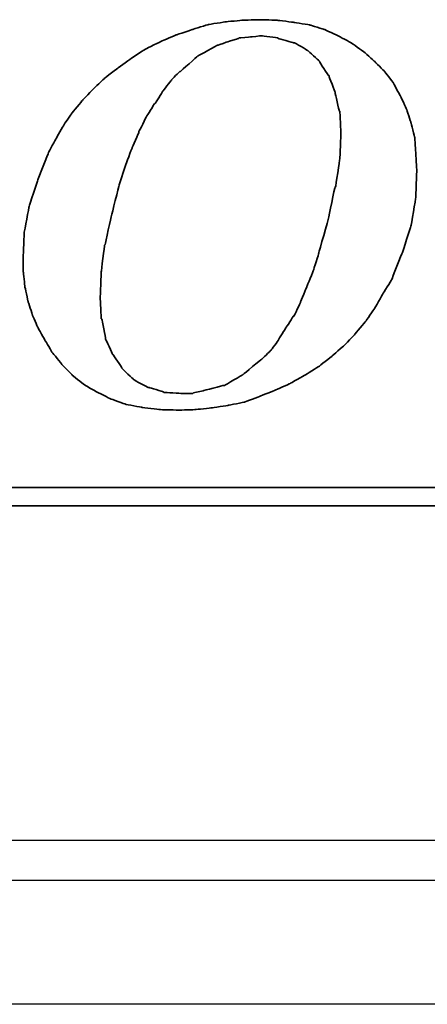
# Model space of a CAD drawing. Header units: millimetres. Extents: x 2891 to 6329, y -1599 to 860.
# Tile 507 of 620: x 5500.68 to 5505.77, y -570.56 to -558.25. Entities that reach past the tile are written whole.
import ezdxf
from ezdxf.lldxf.tags import DXFTag

# ---------------------------------------------------------------- set-up
doc = ezdxf.new("R2010")
doc.units = ezdxf.units.MM
doc.layers.get('0').update_dxf_attribs({"linetype": 'CONTINUOUS'})
doc.layers.add('DIM', color=4, linetype='CONTINUOUS')
doc.layers.add('layer 1', color=7, linetype='CONTINUOUS')
tags = doc.linetypes.add('DASHED', pattern=[25.72, 12.86, -12.86]).pattern_tags.tags
tags[6:7] = [DXFTag(74, 4), DXFTag(75, 0), DXFTag(340, '0'), DXFTag(46, 0.0), DXFTag(50, 0.0), DXFTag(44, 0.0), DXFTag(45, 0.0)]
tags[4:5] = [DXFTag(74, 4), DXFTag(75, 0), DXFTag(340, '0'), DXFTag(46, 0.0), DXFTag(50, 0.0), DXFTag(44, 0.0), DXFTag(45, 0.0)]

# ---------------------------------------------------------------- blocks, each defined once
blk = doc.blocks.new('TBI MOTION logo(完整正式版)')
at = {"layer": 'layer 1', "color": 22, "lineweight": 35}
for points, knots in [([(35.79625, -6.98375), (35.79625, -6.98375), (36.23125, -7.43875), (36.23125, -7.43875), (36.23125, -7.43875), (36.23125, -7.43875), (36.75625, -7.87125), (36.75625, -7.87125), (36.75625, -7.87125), (36.75625, -7.87125), (37.33125, -8.20375), (37.33125, -8.20375), (37.33125, -8.20375), (37.33125, -8.20375), (37.95625, -8.51875), (37.95625, -8.51875), (37.95625, -8.51875), (37.95625, -8.51875), (38.62625, -8.75875), (38.62625, -8.75875), (38.62625, -8.75875), (38.62625, -8.75875), (39.37125, -8.90375), (39.37125, -8.90375), (39.37125, -8.90375), (39.37125, -8.90375), (40.14125, -8.99875), (40.14125, -8.99875), (40.14125, -8.99875), (40.14125, -8.99875), (41.02625, -9.02375), (41.02625, -9.02375), (41.02625, -9.02375), (41.02625, -9.02375), (41.74625, -8.99875), (41.74625, -8.99875), (41.74625, -8.99875), (41.74625, -8.99875), (42.46625, -8.92375), (42.46625, -8.92375), (42.46625, -8.92375), (42.46625, -8.92375), (43.21125, -8.80625), (43.21125, -8.80625), (43.21125, -8.80625), (43.21125, -8.80625), (43.93125, -8.66375), (43.93125, -8.66375), (43.93125, -8.66375), (43.93125, -8.66375), (44.62625, -8.39875), (44.62625, -8.39875), (44.62625, -8.39875), (44.62625, -8.39875), (45.29625, -8.13375), (45.29625, -8.13375), (45.29625, -8.13375), (45.29625, -8.13375), (45.94625, -7.84375), (45.94625, -7.84375), (45.94625, -7.84375), (45.94625, -7.84375), (46.61625, -7.46375), (46.61625, -7.46375), (46.61625, -7.46375), (46.61625, -7.46375), (47.24125, -7.07875), (47.24125, -7.07875), (47.24125, -7.07875), (47.24125, -7.07875), (47.81625, -6.62375), (47.81625, -6.62375), (47.81625, -6.62375), (47.81625, -6.62375), (48.36875, -6.14375), (48.36875, -6.14375), (48.36875, -6.14375), (48.36875, -6.14375), (48.84625, -5.64125), (48.84625, -5.64125), (48.84625, -5.64125), (48.84625, -5.64125), (49.32625, -5.06375), (49.32625, -5.06375), (49.32625, -5.06375), (49.32625, -5.06375), (49.71125, -4.51374), (49.71125, -4.51374), (49.71125, -4.51374), (49.71125, -4.51374), (50.09625, -3.83874), (50.09625, -3.83874), (50.09625, -3.83874), (50.09625, -3.83874), (50.48125, -3.21374), (50.48125, -3.21374), (50.48125, -3.21374), (50.48125, -3.21374), (50.96125, -1.99125), (50.96125, -1.99125), (50.96125, -1.99125), (50.96125, -1.99125), (51.34375, -0.81875), (51.34375, -0.81875), (51.34375, -0.81875), (51.34375, -0.81875), (51.56125, 0.45624), (51.56125, 0.45624), (51.56125, 0.45624), (51.56125, 0.45624), (51.60625, 1.67624), (51.60625, 1.67624), (51.60625, 1.67624), (51.60625, 1.67624), (51.56125, 2.44625), (51.56125, 2.44625), (51.56125, 2.44625), (51.56125, 2.44625), (51.51125, 3.14125), (51.51125, 3.14125), (51.51125, 3.14125), (51.51125, 3.14125), (51.34375, 3.81125), (51.34375, 3.81125), (51.34375, 3.81125), (51.34375, 3.81125), (51.15125, 4.41125), (51.15125, 4.41125), (51.15125, 4.41125), (51.15125, 4.41125), (50.86125, 5.01125), (50.86125, 5.01125), (50.86125, 5.01125), (50.86125, 5.01125), (50.55125, 5.58875), (50.55125, 5.58875), (50.55125, 5.58875), (50.55125, 5.58875), (50.16625, 6.09125), (50.16625, 6.09125), (50.16625, 6.09125), (50.16625, 6.09125), (49.71125, 6.54875), (49.71125, 6.54875), (49.71125, 6.54875), (49.71125, 6.54875), (49.23125, 6.98125), (49.23125, 6.98125), (49.23125, 6.98125), (49.23125, 6.98125), (48.67875, 7.36625), (48.67875, 7.36625), (48.67875, 7.36625), (48.67875, 7.36625), (48.10375, 7.67625), (48.10375, 7.67625), (48.10375, 7.67625), (48.10375, 7.67625), (47.48125, 7.96375), (47.48125, 7.96375), (47.48125, 7.96375), (47.48125, 7.96375), (46.85625, 8.15625), (46.85625, 8.15625), (46.85625, 8.15625), (46.85625, 8.15625), (46.13625, 8.27624), (46.13625, 8.27624), (46.13625, 8.27624), (46.13625, 8.27624), (45.39125, 8.37125), (45.39125, 8.37125), (45.39125, 8.37125), (45.39125, 8.37125), (44.62625, 8.39624), (44.62625, 8.39624), (44.62625, 8.39624), (44.62625, 8.39624), (43.83625, 8.37125), (43.83625, 8.37125), (43.83625, 8.37125), (43.83625, 8.37125), (43.09125, 8.30125), (43.09125, 8.30125), (43.09125, 8.30125), (43.09125, 8.30125), (42.32125, 8.18125), (42.32125, 8.18125), (42.32125, 8.18125), (42.32125, 8.18125), (41.62875, 7.96375), (41.62875, 7.96375), (41.62875, 7.96375), (41.62875, 7.96375), (40.90625, 7.72625), (40.90625, 7.72625), (40.90625, 7.72625), (40.90625, 7.72625), (40.23624, 7.43625), (40.23624, 7.43625), (40.23624, 7.43625), (40.23624, 7.43625), (39.54124, 7.10125), (39.54124, 7.10125), (39.54124, 7.10125), (39.54124, 7.10125), (38.91625, 6.69125), (38.91625, 6.69125), (38.91625, 6.69125), (38.91625, 6.69125), (38.31625, 6.26125), (38.31625, 6.26125), (38.31625, 6.26125), (38.31625, 6.26125), (37.69125, 5.78125), (37.69125, 5.78125), (37.69125, 5.78125), (37.69125, 5.78125), (37.18625, 5.30125), (37.18625, 5.30125), (37.18625, 5.30125), (37.18625, 5.30125), (36.70625, 4.79624), (36.70625, 4.79624), (36.70625, 4.79624), (36.70625, 4.79624), (36.23125, 4.22125), (36.23125, 4.22125), (36.23125, 4.22125), (36.23125, 4.22125), (35.87124, 3.69375), (35.87124, 3.69375), (35.87124, 3.69375), (35.87124, 3.69375), (35.53125, 3.09125), (35.53125, 3.09125), (35.53125, 3.09125), (35.53125, 3.09125), (35.19875, 2.47125), (35.19875, 2.47125), (35.19875, 2.47125), (35.19875, 2.47125), (34.71625, 1.24625), (34.71625, 1.24625), (34.71625, 1.24625), (34.71625, 1.24625), (34.33125, 0.06874), (34.33125, 0.06874), (34.33125, 0.06874), (34.33125, 0.06874), (34.11625, -1.07875), (34.11625, -1.07875), (34.11625, -1.07875), (34.11625, -1.07875), (34.07125, -2.15875), (34.07125, -2.15875), (34.07125, -2.15875), (34.07125, -2.15875), (34.07125, -2.85375), (34.07125, -2.85375), (34.07125, -2.85375), (34.07125, -2.85375), (34.14125, -3.50375), (34.14125, -3.50375), (34.14125, -3.50375), (34.14125, -3.50375), (34.28625, -4.17375), (34.28625, -4.17375), (34.28625, -4.17375), (34.28625, -4.17375), (34.47625, -4.77624), (34.47625, -4.77624), (34.47625, -4.77624), (34.47625, -4.77624), (34.71625, -5.32625), (34.71625, -5.32625), (34.71625, -5.32625), (34.71625, -5.32625), (35.05375, -5.92875), (35.05375, -5.92875), (35.05375, -5.92875), (35.05375, -5.92875), (35.36375, -6.45375), (35.36375, -6.45375), (35.36375, -6.45375), (35.36375, -6.45375), (35.79625, -6.98375), (35.79625, -6.98375)], [0, 0, 0, 0, 0.01388889, 0.01388889, 0.01388889, 0.0138889, 0.02777778, 0.02777778, 0.02777778, 0.02777779, 0.04166667, 0.04166667, 0.04166667, 0.04166668, 0.05555556, 0.05555556, 0.05555556, 0.05555557, 0.06944444, 0.06944444, 0.06944444, 0.06944445, 0.08333333, 0.08333333, 0.08333333, 0.08333334, 0.09722222, 0.09722222, 0.09722222, 0.09722223, 0.11111111, 0.11111111, 0.11111111, 0.11111112, 0.125, 0.125, 0.125, 0.12500001, 0.13888889, 0.13888889, 0.13888889, 0.1388889, 0.15277778, 0.15277778, 0.15277778, 0.15277779, 0.16666667, 0.16666667, 0.16666667, 0.16666668, 0.18055556, 0.18055556, 0.18055556, 0.18055557, 0.19444444, 0.19444444, 0.19444444, 0.19444445, 0.20833333, 0.20833333, 0.20833333, 0.20833334, 0.22222222, 0.22222222, 0.22222222, 0.22222223, 0.23611111, 0.23611111, 0.23611111, 0.23611112, 0.25, 0.25, 0.25, 0.25000001, 0.26388889, 0.26388889, 0.26388889, 0.2638889, 0.27777778, 0.27777778, 0.27777778, 0.27777779, 0.29166667, 0.29166667, 0.29166667, 0.29166668, 0.30555556, 0.30555556, 0.30555556, 0.30555557, 0.31944444, 0.31944444, 0.31944444, 0.31944445, 0.33333333, 0.33333333, 0.33333333, 0.33333334, 0.34722222, 0.34722222, 0.34722222, 0.34722223, 0.36111111, 0.36111111, 0.36111111, 0.36111112, 0.375, 0.375, 0.375, 0.37500001, 0.38888889, 0.38888889, 0.38888889, 0.3888889, 0.40277778, 0.40277778, 0.40277778, 0.40277779, 0.41666667, 0.41666667, 0.41666667, 0.41666668, 0.43055556, 0.43055556, 0.43055556, 0.43055557, 0.44444444, 0.44444444, 0.44444444, 0.44444445, 0.45833333, 0.45833333, 0.45833333, 0.45833334, 0.47222222, 0.47222222, 0.47222222, 0.47222223, 0.48611111, 0.48611111, 0.48611111, 0.48611112, 0.5, 0.5, 0.5, 0.50000001, 0.51388889, 0.51388889, 0.51388889, 0.5138889, 0.52777778, 0.52777778, 0.52777778, 0.52777779, 0.54166667, 0.54166667, 0.54166667, 0.54166668, 0.55555556, 0.55555556, 0.55555556, 0.55555557, 0.56944444, 0.56944444, 0.56944444, 0.56944445, 0.58333333, 0.58333333, 0.58333333, 0.58333334, 0.59722222, 0.59722222, 0.59722222, 0.59722223, 0.61111111, 0.61111111, 0.61111111, 0.61111112, 0.625, 0.625, 0.625, 0.62500001, 0.63888889, 0.63888889, 0.63888889, 0.6388889, 0.65277778, 0.65277778, 0.65277778, 0.65277779, 0.66666667, 0.66666667, 0.66666667, 0.66666668, 0.68055556, 0.68055556, 0.68055556, 0.68055557, 0.69444444, 0.69444444, 0.69444444, 0.69444445, 0.70833333, 0.70833333, 0.70833333, 0.70833334, 0.72222222, 0.72222222, 0.72222222, 0.72222223, 0.73611111, 0.73611111, 0.73611111, 0.73611112, 0.75, 0.75, 0.75, 0.75000001, 0.76388889, 0.76388889, 0.76388889, 0.7638889, 0.77777778, 0.77777778, 0.77777778, 0.77777779, 0.79166667, 0.79166667, 0.79166667, 0.79166668, 0.80555556, 0.80555556, 0.80555556, 0.80555557, 0.81944444, 0.81944444, 0.81944444, 0.81944445, 0.83333333, 0.83333333, 0.83333333, 0.83333334, 0.84722222, 0.84722222, 0.84722222, 0.84722223, 0.86111111, 0.86111111, 0.86111111, 0.86111112, 0.875, 0.875, 0.875, 0.87500001, 0.88888889, 0.88888889, 0.88888889, 0.8888889, 0.90277778, 0.90277778, 0.90277778, 0.90277779, 0.91666667, 0.91666667, 0.91666667, 0.91666668, 0.93055556, 0.93055556, 0.93055556, 0.93055557, 0.94444444, 0.94444444, 0.94444444, 0.94444445, 0.95833333, 0.95833333, 0.95833333, 0.95833334, 0.97222222, 0.97222222, 0.97222222, 0.97222223, 0.98611111, 0.98611111, 0.98611111, 0.98611112, 1, 1, 1, 1]), ([(38.33875, 1.03124), (38.33875, 1.03124), (38.62625, 1.89625), (38.62625, 1.89625), (38.62625, 1.89625), (38.62625, 1.89625), (38.91625, 2.66375), (38.91625, 2.66375), (38.91625, 2.66375), (38.91625, 2.66375), (39.22625, 3.38125), (39.22625, 3.38125), (39.22625, 3.38125), (39.22625, 3.38125), (39.22625, 3.40624), (39.22625, 3.40624), (39.22625, 3.40624), (39.22625, 3.40624), (39.56124, 4.07624), (39.56124, 4.07624), (39.56124, 4.07624), (39.56124, 4.07624), (39.92125, 4.65125), (39.92125, 4.65125), (39.92125, 4.65125), (39.92125, 4.65125), (39.94625, 4.65125), (39.94625, 4.65125), (39.94625, 4.65125), (39.94625, 4.65125), (40.28125, 5.17875), (40.28125, 5.17875), (40.28125, 5.17875), (40.28125, 5.17875), (40.28125, 5.20375), (40.28125, 5.20375), (40.28125, 5.20375), (40.28125, 5.20375), (40.66875, 5.68625), (40.66875, 5.68625), (40.66875, 5.68625), (40.66875, 5.68625), (40.66875, 5.70625), (40.66875, 5.70625), (40.66875, 5.70625), (40.66875, 5.70625), (41.05124, 6.09125), (41.05124, 6.09125), (41.05124, 6.09125), (41.05124, 6.09125), (41.07625, 6.09125), (41.07625, 6.09125), (41.07625, 6.09125), (41.07625, 6.09125), (41.84125, 6.76625), (41.84125, 6.76625), (41.84125, 6.76625), (41.84125, 6.76625), (41.86625, 6.78625), (41.86625, 6.78625), (41.86625, 6.78625), (41.86625, 6.78625), (42.73125, 7.26624), (42.73125, 7.26624), (42.73125, 7.26624), (42.73125, 7.26624), (42.75625, 7.26624), (42.75625, 7.26624), (42.75625, 7.26624), (42.75625, 7.26624), (43.18625, 7.41125), (43.18625, 7.41125), (43.18625, 7.41125), (43.18625, 7.41125), (43.64125, 7.55625), (43.64125, 7.55625), (43.64125, 7.55625), (43.64125, 7.55625), (43.66625, 7.55625), (43.66625, 7.55625), (43.66625, 7.55625), (43.66625, 7.55625), (43.69125, 7.58124), (43.69125, 7.58124), (43.69125, 7.58124), (43.69125, 7.58124), (44.19125, 7.62625), (44.19125, 7.62625), (44.19125, 7.62625), (44.19125, 7.62625), (44.67125, 7.67625), (44.67125, 7.67625), (44.67125, 7.67625), (44.67125, 7.67625), (44.69625, 7.67625), (44.69625, 7.67625), (44.69625, 7.67625), (44.69625, 7.67625), (45.41875, 7.58124), (45.41875, 7.58124), (45.41875, 7.58124), (45.41875, 7.58124), (45.44125, 7.55625), (45.44125, 7.55625), (45.44125, 7.55625), (45.44125, 7.55625), (46.11125, 7.36625), (46.11125, 7.36625), (46.11125, 7.36625), (46.11125, 7.36625), (46.13625, 7.36625), (46.13625, 7.36625), (46.13625, 7.36625), (46.13625, 7.36625), (46.15875, 7.36625), (46.15875, 7.36625), (46.15875, 7.36625), (46.15875, 7.36625), (46.73625, 7.02624), (46.73625, 7.02624), (46.73625, 7.02624), (46.73625, 7.02624), (46.76125, 7.00624), (46.76125, 7.00624), (46.76125, 7.00624), (46.76125, 7.00624), (47.24125, 6.57124), (47.24125, 6.57124), (47.24125, 6.57124), (47.24125, 6.57124), (47.26625, 6.54875), (47.26625, 6.54875), (47.26625, 6.54875), (47.26625, 6.54875), (47.26625, 6.52375), (47.26625, 6.52375), (47.26625, 6.52375), (47.26625, 6.52375), (47.67375, 5.89875), (47.67375, 5.89875), (47.67375, 5.89875), (47.67375, 5.89875), (47.69625, 5.89875), (47.69625, 5.89875), (47.69625, 5.89875), (47.69625, 5.89875), (47.69625, 5.87625), (47.69625, 5.87625), (47.69625, 5.87625), (47.69625, 5.87625), (47.96125, 5.15625), (47.96125, 5.15625), (47.96125, 5.15625), (47.96125, 5.15625), (47.96125, 5.13125), (47.96125, 5.13125), (47.96125, 5.13125), (47.96125, 5.13125), (48.15125, 4.31875), (48.15125, 4.31875), (48.15125, 4.31875), (48.15125, 4.31875), (48.17625, 4.31875), (48.17625, 4.31875), (48.17625, 4.31875), (48.17625, 4.31875), (48.17625, 4.29125), (48.17625, 4.29125), (48.17625, 4.29125), (48.17625, 4.29125), (48.22625, 3.33125), (48.22625, 3.33125), (48.22625, 3.33125), (48.22625, 3.33125), (48.22625, 3.30875), (48.22625, 3.30875), (48.22625, 3.30875), (48.22625, 3.30875), (48.17625, 2.20624), (48.17625, 2.20624), (48.17625, 2.20624), (48.17625, 2.20624), (48.17625, 2.18124), (48.17625, 2.18124), (48.17625, 2.18124), (48.17625, 2.18124), (47.98375, 0.93624), (47.98375, 0.93624), (47.98375, 0.93624), (47.98375, 0.93624), (47.96125, 0.93624), (47.96125, 0.93624), (47.96125, 0.93624), (47.96125, 0.93624), (47.67375, -0.45874), (47.67375, -0.45874), (47.67375, -0.45874), (47.67375, -0.45874), (47.24125, -1.99125), (47.24125, -1.99125), (47.24125, -1.99125), (47.24125, -1.99125), (47.24125, -2.01874), (47.24125, -2.01874), (47.24125, -2.01874), (47.24125, -2.01874), (47.00125, -2.78375), (47.00125, -2.78375), (47.00125, -2.78375), (47.00125, -2.78375), (46.71125, -3.50375), (46.71125, -3.50375), (46.71125, -3.50375), (46.71125, -3.50375), (46.42625, -4.19875), (46.42625, -4.19875), (46.42625, -4.19875), (46.42625, -4.19875), (46.42625, -4.22375), (46.42625, -4.22375), (46.42625, -4.22375), (46.42625, -4.22375), (46.13625, -4.82374), (46.13625, -4.82374), (46.13625, -4.82374), (46.13625, -4.82374), (46.11125, -4.82374), (46.11125, -4.82374), (46.11125, -4.82374), (46.11125, -4.82374), (45.77625, -5.35125), (45.77625, -5.35125), (45.77625, -5.35125), (45.77625, -5.35125), (45.44125, -5.87875), (45.44125, -5.87875), (45.44125, -5.87875), (45.44125, -5.87875), (45.44125, -5.90375), (45.44125, -5.90375), (45.44125, -5.90375), (45.44125, -5.90375), (45.10625, -6.35875), (45.10625, -6.35875), (45.10625, -6.35875), (45.10625, -6.35875), (45.08125, -6.38375), (45.08125, -6.38375), (45.08125, -6.38375), (45.08125, -6.38375), (44.69625, -6.74375), (44.69625, -6.74375), (44.69625, -6.74375), (44.69625, -6.74375), (43.88375, -7.41625), (43.88375, -7.41625), (43.88375, -7.41625), (43.88375, -7.41625), (43.85625, -7.43875), (43.85625, -7.43875), (43.85625, -7.43875), (43.85625, -7.43875), (43.04125, -7.91875), (43.04125, -7.91875), (43.04125, -7.91875), (43.04125, -7.91875), (43.01625, -7.91875), (43.01625, -7.91875), (43.01625, -7.91875), (43.01625, -7.91875), (42.99625, -7.91875), (42.99625, -7.91875), (42.99625, -7.91875), (42.99625, -7.91875), (42.08125, -8.15875), (42.08125, -8.15875), (42.08125, -8.15875), (42.08125, -8.15875), (41.65125, -8.25625), (41.65125, -8.25625), (41.65125, -8.25625), (41.65125, -8.25625), (41.62875, -8.27875), (41.62875, -8.27875), (41.62875, -8.27875), (41.62875, -8.27875), (41.60125, -8.27875), (41.60125, -8.27875), (41.60125, -8.27875), (41.60125, -8.27875), (41.12125, -8.27875), (41.12125, -8.27875), (41.12125, -8.27875), (41.12125, -8.27875), (40.35624, -8.23125), (40.35624, -8.23125), (40.35624, -8.23125), (40.35624, -8.23125), (40.33125, -8.23125), (40.33125, -8.23125), (40.33125, -8.23125), (40.33125, -8.23125), (40.30625, -8.20375), (40.30625, -8.20375), (40.30625, -8.20375), (40.30625, -8.20375), (39.68375, -8.01375), (39.68375, -8.01375), (39.68375, -8.01375), (39.68375, -8.01375), (39.66124, -8.01375), (39.66124, -8.01375), (39.66124, -8.01375), (39.66124, -8.01375), (39.63625, -8.01375), (39.63625, -8.01375), (39.63625, -8.01375), (39.63625, -8.01375), (39.01125, -7.67875), (39.01125, -7.67875), (39.01125, -7.67875), (39.01125, -7.67875), (38.98875, -7.65375), (38.98875, -7.65375), (38.98875, -7.65375), (38.98875, -7.65375), (38.48625, -7.17375), (38.48625, -7.17375), (38.48625, -7.17375), (38.48625, -7.17375), (38.45875, -7.14875), (38.45875, -7.14875), (38.45875, -7.14875), (38.45875, -7.14875), (38.45875, -7.12875), (38.45875, -7.12875), (38.45875, -7.12875), (38.45875, -7.12875), (38.07625, -6.54875), (38.07625, -6.54875), (38.07625, -6.54875), (38.07625, -6.54875), (38.05125, -6.54875), (38.05125, -6.54875), (38.05125, -6.54875), (38.05125, -6.54875), (38.05125, -6.52875), (38.05125, -6.52875), (38.05125, -6.52875), (38.05125, -6.52875), (37.74125, -5.85375), (37.74125, -5.85375), (37.74125, -5.85375), (37.74125, -5.85375), (37.74125, -5.82875), (37.74125, -5.82875), (37.74125, -5.82875), (37.74125, -5.82875), (37.57375, -4.96875), (37.57375, -4.96875), (37.57375, -4.96875), (37.57375, -4.96875), (37.54625, -4.94375), (37.54625, -4.94375), (37.54625, -4.94375), (37.54625, -4.94375), (37.50125, -4.03375), (37.50125, -4.03375), (37.50125, -4.03375), (37.50125, -4.03375), (37.50125, -4.00875), (37.50125, -4.00875), (37.50125, -4.00875), (37.50125, -4.00875), (37.54625, -2.85375), (37.54625, -2.85375), (37.54625, -2.85375), (37.54625, -2.85375), (37.69125, -1.65875), (37.69125, -1.65875), (37.69125, -1.65875), (37.69125, -1.65875), (37.71624, -1.63375), (37.71624, -1.63375), (37.71624, -1.63375), (37.71624, -1.63375), (38.00375, -0.33875), (38.00375, -0.33875), (38.00375, -0.33875), (38.00375, -0.33875), (38.33875, 1.00624), (38.33875, 1.00624), (38.33875, 1.00624), (38.33875, 1.00624), (38.33875, 1.03124), (38.33875, 1.03124)], [0, 0, 0, 0, 0.01010101, 0.01010101, 0.01010101, 0.01010102, 0.02020202, 0.02020202, 0.02020202, 0.02020203, 0.03030303, 0.03030303, 0.03030303, 0.03030304, 0.04040404, 0.04040404, 0.04040404, 0.04040405, 0.05050505, 0.05050505, 0.05050505, 0.05050506, 0.06060606, 0.06060606, 0.06060606, 0.06060607, 0.07070707, 0.07070707, 0.07070707, 0.07070708, 0.08080808, 0.08080808, 0.08080808, 0.08080809, 0.09090909, 0.09090909, 0.09090909, 0.0909091, 0.1010101, 0.1010101, 0.1010101, 0.10101011, 0.11111111, 0.11111111, 0.11111111, 0.11111112, 0.12121212, 0.12121212, 0.12121212, 0.12121213, 0.13131313, 0.13131313, 0.13131313, 0.13131314, 0.14141414, 0.14141414, 0.14141414, 0.14141415, 0.15151515, 0.15151515, 0.15151515, 0.15151516, 0.16161616, 0.16161616, 0.16161616, 0.16161617, 0.17171717, 0.17171717, 0.17171717, 0.17171718, 0.18181818, 0.18181818, 0.18181818, 0.18181819, 0.19191919, 0.19191919, 0.19191919, 0.1919192, 0.2020202, 0.2020202, 0.2020202, 0.20202021, 0.21212121, 0.21212121, 0.21212121, 0.21212122, 0.22222222, 0.22222222, 0.22222222, 0.22222223, 0.23232323, 0.23232323, 0.23232323, 0.23232324, 0.24242424, 0.24242424, 0.24242424, 0.24242425, 0.25252525, 0.25252525, 0.25252525, 0.25252526, 0.26262626, 0.26262626, 0.26262626, 0.26262627, 0.27272727, 0.27272727, 0.27272727, 0.27272728, 0.28282828, 0.28282828, 0.28282828, 0.28282829, 0.29292929, 0.29292929, 0.29292929, 0.2929293, 0.3030303, 0.3030303, 0.3030303, 0.30303031, 0.31313131, 0.31313131, 0.31313131, 0.31313132, 0.32323232, 0.32323232, 0.32323232, 0.32323233, 0.33333333, 0.33333333, 0.33333333, 0.33333334, 0.34343434, 0.34343434, 0.34343434, 0.34343435, 0.35353535, 0.35353535, 0.35353535, 0.35353536, 0.36363636, 0.36363636, 0.36363636, 0.36363637, 0.37373737, 0.37373737, 0.37373737, 0.37373738, 0.38383838, 0.38383838, 0.38383838, 0.38383839, 0.39393939, 0.39393939, 0.39393939, 0.3939394, 0.4040404, 0.4040404, 0.4040404, 0.40404041, 0.41414141, 0.41414141, 0.41414141, 0.41414142, 0.42424242, 0.42424242, 0.42424242, 0.42424243, 0.43434343, 0.43434343, 0.43434343, 0.43434344, 0.44444444, 0.44444444, 0.44444444, 0.44444445, 0.45454545, 0.45454545, 0.45454545, 0.45454546, 0.46464646, 0.46464646, 0.46464646, 0.46464647, 0.47474747, 0.47474747, 0.47474747, 0.47474748, 0.48484848, 0.48484848, 0.48484848, 0.48484849, 0.49494949, 0.49494949, 0.49494949, 0.4949495, 0.50505051, 0.50505051, 0.50505051, 0.50505052, 0.51515152, 0.51515152, 0.51515152, 0.51515153, 0.52525253, 0.52525253, 0.52525253, 0.52525254, 0.53535354, 0.53535354, 0.53535354, 0.53535355, 0.54545455, 0.54545455, 0.54545455, 0.54545456, 0.55555556, 0.55555556, 0.55555556, 0.55555557, 0.56565657, 0.56565657, 0.56565657, 0.56565658, 0.57575758, 0.57575758, 0.57575758, 0.57575759, 0.58585859, 0.58585859, 0.58585859, 0.5858586, 0.5959596, 0.5959596, 0.5959596, 0.59595961, 0.60606061, 0.60606061, 0.60606061, 0.60606062, 0.61616162, 0.61616162, 0.61616162, 0.61616163, 0.62626263, 0.62626263, 0.62626263, 0.62626264, 0.63636364, 0.63636364, 0.63636364, 0.63636365, 0.64646465, 0.64646465, 0.64646465, 0.64646466, 0.65656566, 0.65656566, 0.65656566, 0.65656567, 0.66666667, 0.66666667, 0.66666667, 0.66666668, 0.67676768, 0.67676768, 0.67676768, 0.67676769, 0.68686869, 0.68686869, 0.68686869, 0.6868687, 0.6969697, 0.6969697, 0.6969697, 0.69696971, 0.70707071, 0.70707071, 0.70707071, 0.70707072, 0.71717172, 0.71717172, 0.71717172, 0.71717173, 0.72727273, 0.72727273, 0.72727273, 0.72727274, 0.73737374, 0.73737374, 0.73737374, 0.73737375, 0.74747475, 0.74747475, 0.74747475, 0.74747476, 0.75757576, 0.75757576, 0.75757576, 0.75757577, 0.76767677, 0.76767677, 0.76767677, 0.76767678, 0.77777778, 0.77777778, 0.77777778, 0.77777779, 0.78787879, 0.78787879, 0.78787879, 0.7878788, 0.7979798, 0.7979798, 0.7979798, 0.79797981, 0.80808081, 0.80808081, 0.80808081, 0.80808082, 0.81818182, 0.81818182, 0.81818182, 0.81818183, 0.82828283, 0.82828283, 0.82828283, 0.82828284, 0.83838384, 0.83838384, 0.83838384, 0.83838385, 0.84848485, 0.84848485, 0.84848485, 0.84848486, 0.85858586, 0.85858586, 0.85858586, 0.85858587, 0.86868687, 0.86868687, 0.86868687, 0.86868688, 0.87878788, 0.87878788, 0.87878788, 0.87878789, 0.88888889, 0.88888889, 0.88888889, 0.8888889, 0.8989899, 0.8989899, 0.8989899, 0.89898991, 0.90909091, 0.90909091, 0.90909091, 0.90909092, 0.91919192, 0.91919192, 0.91919192, 0.91919193, 0.92929293, 0.92929293, 0.92929293, 0.92929294, 0.93939394, 0.93939394, 0.93939394, 0.93939395, 0.94949495, 0.94949495, 0.94949495, 0.94949496, 0.95959596, 0.95959596, 0.95959596, 0.95959597, 0.96969697, 0.96969697, 0.96969697, 0.96969698, 0.97979798, 0.97979798, 0.97979798, 0.97979799, 0.98989899, 0.98989899, 0.98989899, 0.989899, 1, 1, 1, 1]), ([(75.90875, -9.47875), (75.90875, -9.47875), (75.90875, -12.28625), (75.90875, -12.28625), (75.90875, -12.28625), (75.90875, -12.28625), (75.90875, -12.47875), (75.90875, -12.47875), (75.90875, -12.47875), (75.90875, -12.47875), (75.71625, -12.47875), (75.71625, -12.47875), (75.71625, -12.47875), (75.71625, -12.47875), (-88.32875, -12.47875), (-88.32875, -12.47875), (-88.32875, -12.47875), (-88.32875, -12.47875), (-88.32875, -13.29375), (-88.32875, -13.29375), (-88.32875, -13.29375), (-88.32875, -13.29375), (82.89125, -13.29375), (82.89125, -13.29375), (82.89125, -13.29375), (82.89125, -13.29375), (75.90875, -9.47875), (75.90875, -9.47875)], [0, 0, 0, 0, 0.14285714, 0.14285714, 0.14285714, 0.14285715, 0.28571429, 0.28571429, 0.28571429, 0.2857143, 0.42857143, 0.42857143, 0.42857143, 0.42857144, 0.57142857, 0.57142857, 0.57142857, 0.57142858, 0.71428571, 0.71428571, 0.71428571, 0.71428572, 0.85714286, 0.85714286, 0.85714286, 0.85714287, 1, 1, 1, 1])]:
    blk.add_open_spline(points, degree=3, knots=knots, dxfattribs=at)

msp = doc.modelspace()

# ---------------------------------------------------------------- linework, layer by layer
at = {"linetype": 'Continuous'}
msp.add_line((5633.42, -568.513), (5374.932, -568.513), dxfattribs=at)
at = {"linetype": 'DASHED'}
msp.add_line((5632.926, -570.563), (5374.932, -570.563), dxfattribs=at)
at = {"linetype": 'Continuous'}
msp.add_open_spline([(5633.3, -569.013), (5374.932, -569.013)], degree=1, dxfattribs=at)

# ---------------------------------------------------------------- block references
at = {"layer": 'DIM', "color": 7, "xscale": 0.2802190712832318, "yscale": 0.2802190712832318, "zscale": 0.2802190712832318}
msp.add_blockref('TBI MOTION logo(完整正式版)', (5491.174, -560.606), dxfattribs=at)

doc.saveas('drawing.dxf')
